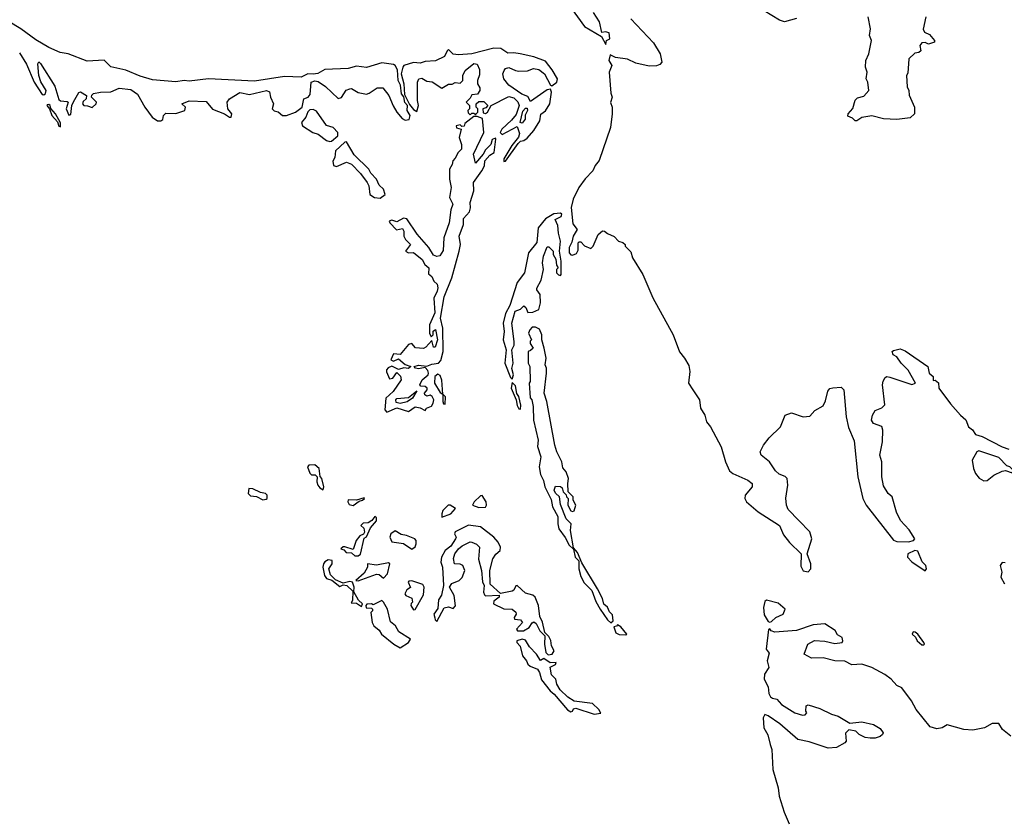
# Model space of a CAD drawing. Extents: x 2029662 to 2246637, y 225654 to 401419.
# Tile 272 of 349: x 2192421 to 2198308, y 256008 to 260789. Entities that reach past the tile are written whole.
import ezdxf

# ---------------------------------------------------------------- set-up
doc = ezdxf.new("R2010")
doc.units = 0

msp = doc.modelspace()

# ---------------------------------------------------------------- linework, layer by layer
at = {"layer": '0CON20XD'}
for points in [[(2195713.4, 260863.4), (2195798, 260748), (2195898.3, 260688.3), (2195925, 260640)], [(2197065, 260796.7), (2196993, 260777), (2196962.5, 260785), (2196871.4, 260841.4)], [(2193265, 260183.8), (2193277, 260193), (2193280, 260215), (2193295, 260230), (2193355, 260227.5), (2193407.5, 260245), (2193412.5, 260265), (2193390, 260285), (2193435, 260303.3), (2193535, 260298.8), (2193574.3, 260254.3), (2193645, 260226.7), (2193675, 260206.2), (2193685, 260206.7), (2193689.2, 260225), (2193665.8, 260255), (2193660.8, 260295), (2193674.5, 260315.6), (2193737.3, 260352.7), (2193795, 260342.5), (2193895.9, 260365.9), (2193915, 260357.5), (2193920, 260325), (2193938.8, 260285), (2193930, 260255), (2193943.1, 260243.1), (2193967, 260237), (2193992.5, 260215), (2194015, 260216.7), (2194070, 260235), (2194110, 260265), (2194120, 260315), (2194145, 260326.2), (2194157.6, 260342.4), (2194164.2, 260415), (2194185, 260423.1), (2194205, 260420), (2194249.8, 260389.8), (2194325, 260317.5), (2194345, 260323.3), (2194372.9, 260367.1), (2194395, 260376.2), (2194405, 260376.7), (2194445, 260354), (2194495, 260344), (2194511.2, 260348.8), (2194557.8, 260382.2), (2194591.9, 260381.9), (2194627.5, 260335), (2194652.8, 260272.8), (2194675, 260236.7), (2194707.5, 260197.5), (2194725, 260188.8), (2194748.8, 260191.2), (2194755.7, 260215), (2194736.7, 260245), (2194740, 260275), (2194723.9, 260293.9), (2194716.7, 260326.7), (2194704.5, 260345), (2194697.9, 260397.9), (2194682.7, 260425), (2194678.8, 260488.8), (2194665, 260514), (2194655, 260520.6), (2194585, 260530.3), (2194495, 260503.2), (2194435, 260510.3), (2194385, 260497.8), (2194245, 260490.4), (2194202.6, 260467.4), (2194175, 260462.3), (2194144.2, 260465.8), (2194104.1, 260445.9), (2194005, 260449.5), (2193825, 260420.4), (2193550, 260435), (2193435, 260420.4), (2193404.2, 260425.8), (2193355, 260416.8), (2193215, 260429.3), (2193140.9, 260450.9), (2193055, 260486.6), (2192966.6, 260506.6), (2192925, 260546), (2192825, 260540.4), (2192710, 260585), (2192662.6, 260592.6), (2192595, 260622.7), (2192517.9, 260667.9), (2192428.5, 260735), (2192351, 260781)], [(2196075, 260793.8), (2196209.8, 260649.8), (2196250, 260585), (2196259.4, 260535), (2196248.8, 260521.2), (2196227.2, 260512.8), (2196185, 260510), (2196105, 260528.8), (2196055, 260552.5), (2195983, 260563), (2195951.7, 260578.3), (2195943.8, 260545), (2195962, 260515), (2195944.7, 260475), (2195955, 260350), (2195963.3, 260325), (2195953.8, 260293.8), (2195962.5, 260265), (2195963.3, 260225), (2195953.3, 260145), (2195885, 259947.5), (2195862.3, 259917.7), (2195847.5, 259885), (2195801.8, 259838.2), (2195762.9, 259785), (2195730, 259715), (2195718.8, 259665), (2195728.8, 259568.8), (2195753.3, 259535), (2195730, 259495), (2195721.7, 259458.3), (2195705, 259427.5), (2195706.2, 259395), (2195715, 259382.5), (2195725, 259380), (2195749.3, 259390.7), (2195759.3, 259410.7), (2195760, 259455), (2195765, 259460), (2195775, 259460), (2195797, 259437), (2195835, 259420), (2195850, 259435), (2195879.4, 259505), (2195905, 259526), (2195917.5, 259525), (2195935, 259510), (2195975, 259492.5), (2196000, 259465), (2196027, 259457), (2196040, 259445), (2196040, 259435), (2196075, 259400), (2196083.9, 259363.9), (2196146.1, 259266.1), (2196205.5, 259125.6), (2196328, 258905), (2196365, 258802.5), (2196395.8, 258765.8), (2196421.7, 258721.7), (2196426.7, 258685), (2196420, 258615), (2196445.7, 258575), (2196485.4, 258515.4), (2196490.4, 258465), (2196516.2, 258425), (2196528, 258385), (2196550, 258355), (2196614.2, 258235), (2196640, 258145), (2196665, 258091.9), (2196685, 258075.5), (2196775, 258036), (2196800, 258015), (2196800, 257995), (2196757.5, 257945), (2196756.7, 257925), (2196766.7, 257905), (2196836.6, 257846.6), (2196963.9, 257765), (2196987.9, 257707.9), (2197023.1, 257663.1), (2197093.3, 257595), (2197091.2, 257521.2), (2197105, 257493.3), (2197135, 257486.7), (2197151.2, 257505), (2197150, 257535), (2197128.1, 257595), (2197156.7, 257685), (2197145.5, 257725.6), (2197079.2, 257795), (2197015, 257860), (2197004.5, 257885), (2197001.7, 257928.3), (2197013.8, 258005), (2197010, 258045), (2196998.3, 258058.3), (2196961.7, 258071.7), (2196940.4, 258090.5), (2196904.2, 258144.2), (2196853.3, 258185), (2196848.8, 258205), (2196868.6, 258245), (2196901.7, 258288.3), (2196970, 258355), (2196997.5, 258425), (2197035, 258437.5), (2197105, 258413.3), (2197145, 258417.5), (2197175, 258452.5), (2197225, 258480), (2197239.3, 258510.7), (2197252, 258568), (2197265, 258583.3), (2197281.7, 258588.3), (2197331.7, 258591.7), (2197347.5, 258575), (2197362, 258415), (2197375, 258350), (2197410.7, 258270.7), (2197430.8, 258055), (2197462.5, 257925), (2197481.4, 257885), (2197645, 257677.5), (2197665, 257669.2), (2197735, 257667.1), (2197763.8, 257675), (2197772, 257685), (2197738.8, 257738.8), (2197686.2, 257795), (2197662.9, 257845), (2197637.1, 257935), (2197613.8, 257955), (2197585, 258002.5), (2197574.3, 258055), (2197575.7, 258145), (2197563.8, 258185), (2197578.6, 258265), (2197582, 258335), (2197575, 258356.7), (2197525, 258373.3), (2197514, 258395), (2197518.8, 258425), (2197535, 258452.5), (2197575, 258467.5), (2197592.5, 258485), (2197579.2, 258605), (2197582.7, 258627.3), (2197595, 258650), (2197605, 258656), (2197622.3, 258652.3), (2197755, 258607.5), (2197777.5, 258615), (2197733, 258693), (2197691.2, 258735), (2197665, 258772.5), (2197643.3, 258785), (2197637.5, 258805), (2197645, 258810)], [(2195925, 260640), (2195930, 260665), (2195950, 260675), (2195945, 260710), (2195923.6, 260716.4), (2195901.7, 260711.7), (2195887, 260777), (2195851.3, 260831.3)], [(2197837.5, 260805), (2197823, 260733), (2197830, 260715), (2197859.3, 260699.3), (2197890, 260665), (2197890, 260655), (2197855, 260643.3), (2197835, 260652.5), (2197815, 260650), (2197802.5, 260635), (2197807.5, 260602.5), (2197797, 260593), (2197771.7, 260588.3), (2197737.5, 260555), (2197731.7, 260468.3), (2197723.3, 260455), (2197727, 260387), (2197736.7, 260365), (2197738.3, 260338.3), (2197770, 260265), (2197770, 260225), (2197745, 260202.5), (2197665, 260191.2), (2197585, 260196), (2197516.1, 260213.9), (2197455, 260203.3), (2197425, 260183.8), (2197415, 260183.8), (2197400.7, 260200.7), (2197371.2, 260211.2), (2197373.3, 260225), (2197401.7, 260258.3), (2197415, 260306.7), (2197429.3, 260320.7), (2197468.3, 260331.7), (2197497.5, 260365), (2197492.5, 260415), (2197482.5, 260435), (2197487.5, 260475), (2197477.5, 260505), (2197480, 260545), (2197497.5, 260585), (2197512.5, 260665), (2197502.5, 260695), (2197507.5, 260735), (2197493.3, 260805)], [(2195315, 259940), (2195325, 259943.3), (2195400.7, 260049.3), (2195415, 260062.5), (2195435, 260066.7), (2195455, 260080), (2195495, 260126.7), (2195530, 260185), (2195536.4, 260223.6), (2195565, 260243.8), (2195589.4, 260285), (2195599.4, 260355), (2195595, 260372.5), (2195575, 260370), (2195475, 260300), (2195459.2, 260329.2), (2195423.9, 260343.9), (2195345, 260397.5), (2195316.1, 260436.1), (2195310, 260465), (2195316.7, 260485), (2195325, 260496.7), (2195345, 260503.8), (2195384.5, 260484.5), (2195405, 260481.9), (2195456.1, 260483.9), (2195493.6, 260496.4), (2195525, 260492), (2195558.8, 260465), (2195595, 260397.5), (2195603.3, 260393.3), (2195631.4, 260415), (2195635.7, 260434.3), (2195605, 260489.2), (2195565, 260540.5), (2195495, 260566.4), (2195412.5, 260585), (2195375, 260591.1), (2195338.8, 260588.8), (2195296.6, 260616.6), (2195255, 260618.2), (2195125, 260584.4), (2195045, 260578.7), (2195013.1, 260583.1), (2194985, 260610), (2194976.4, 260603.6), (2194961.1, 260568.9), (2194906.9, 260543.1), (2194845, 260538.5), (2194815, 260529.6), (2194775, 260532.7), (2194717.5, 260515), (2194710.8, 260505), (2194701.4, 260465), (2194716.7, 260405), (2194721.7, 260341.7), (2194752.3, 260282.3), (2194775, 260251.2), (2194795, 260240), (2194805.8, 260275), (2194800, 260305), (2194799.2, 260415), (2194807.5, 260435), (2194825, 260440), (2194855, 260421.2), (2194887.7, 260417.7), (2194945, 260380), (2194985, 260402.5), (2195006.4, 260403.6), (2195025, 260412.5), (2195055, 260410), (2195070, 260425), (2195070, 260455), (2195083.3, 260485), (2195135, 260527.5), (2195155, 260522.5), (2195170.7, 260490.7), (2195170.7, 260459.3), (2195157.5, 260425), (2195157.5, 260405), (2195171.7, 260381.7), (2195172.5, 260365), (2195157, 260343), (2195125, 260340), (2195115, 260320), (2195090, 260295), (2195110, 260275), (2195110, 260255), (2195100, 260245), (2195101.7, 260231.7), (2195115, 260220), (2195125, 260230), (2195135, 260230), (2195145, 260220), (2195151.7, 260228.3), (2195160, 260235), (2195160, 260255), (2195150, 260265), (2195150, 260285), (2195165, 260300), (2195195, 260300), (2195220, 260275), (2195208.3, 260261.7), (2195190, 260255), (2195191.7, 260231.7), (2195205, 260227.5), (2195217.5, 260235), (2195240, 260275), (2195345, 260330), (2195375, 260321.2), (2195398.3, 260298.3), (2195407.5, 260275), (2195388.3, 260221.7), (2195361.7, 260188.3), (2195303.8, 260135), (2195293.3, 260115), (2195305, 260102.5), (2195395, 260150), (2195408.3, 260108.3), (2195403.6, 260086.4), (2195363.9, 260036.1), (2195315, 259957.5), (2195315, 259940)], [(2192419.8, 260589.8), (2192462.1, 260522.1), (2192508, 260415), (2192555, 260342.5), (2192565, 260340), (2192575, 260347.5), (2192580, 260365), (2192547.3, 260417.3), (2192535.6, 260455), (2192530, 260525), (2192535, 260536.7), (2192545, 260527.5), (2192631.9, 260391.9), (2192655, 260312.5), (2192665, 260303.3), (2192705, 260300), (2192710, 260295), (2192698.8, 260255), (2192715, 260217.5), (2192727.3, 260222.7), (2192732.5, 260275), (2192741.7, 260298.3), (2192775, 260352.5), (2192785, 260357.5), (2192820, 260335), (2192817.5, 260315), (2192800.8, 260299.2), (2192796.7, 260285), (2192805, 260276.7), (2192827, 260273), (2192855, 260264), (2192877.5, 260285), (2192880, 260295), (2192850, 260325), (2192851.7, 260338.3), (2192862.5, 260347.5), (2192904.1, 260355.9), (2192965, 260357.5), (2193015, 260380), (2193085, 260370.8), (2193125, 260343.3), (2193170, 260265), (2193213.8, 260205), (2193245, 260183.8), (2193265, 260183.8)], [(2192665, 260147.5), (2192665, 260172.5), (2192635, 260226.7), (2192607, 260257), (2192602.5, 260275), (2192595, 260282.5), (2192585, 260280), (2192582.5, 260275), (2192600, 260255), (2192613.3, 260215), (2192647.5, 260177.5), (2192655, 260152.5), (2192665, 260147.5)], [(2194275, 260060), (2194285, 260063.3), (2194323.8, 260095), (2194322.5, 260115), (2194295, 260144), (2194255, 260156.2), (2194195, 260241.2), (2194175, 260252.5), (2194155, 260250), (2194143, 260237), (2194132.5, 260205), (2194106.2, 260175), (2194112, 260155), (2194173.8, 260115), (2194204.5, 260104.5), (2194255, 260066.7), (2194275, 260060)], [(2195425, 260170), (2195412.5, 260175), (2195428.3, 260241.7), (2195445, 260260), (2195455, 260260), (2195457.5, 260245), (2195443, 260217), (2195442.5, 260195), (2195425, 260170)], [(2194615, 258442.5), (2194675, 258467.5), (2194745, 258446.7), (2194785, 258473.3), (2194815, 258467.5), (2194845, 258452.5), (2194853.8, 258466.2), (2194882, 258478), (2194893.8, 258495), (2194896.2, 258515), (2194885.9, 258535.9), (2194875, 258543.3), (2194855, 258537.5), (2194843.3, 258545), (2194841.2, 258555), (2194857.5, 258575), (2194857.5, 258585), (2194845.9, 258595.9), (2194818.3, 258598.3), (2194812.5, 258605), (2194828, 258635), (2194862, 258665), (2194865.8, 258675), (2194861.4, 258691.4), (2194845, 258710), (2194805, 258701.4), (2194787.5, 258705), (2194780, 258715), (2194805, 258723.8), (2194855, 258716.7), (2194885, 258730), (2194925, 258734.3), (2194939.1, 258750.9), (2194952.9, 258805), (2194951.5, 258945), (2194937.1, 259005), (2194959.2, 259130.8), (2195004.4, 259245), (2195047.5, 259405), (2195056.2, 259445), (2195048.8, 259495), (2195073.3, 259563.3), (2195075, 259600), (2195109.6, 259640.5), (2195115.9, 259664.1), (2195114.4, 259695), (2195136.2, 259766.2), (2195133.8, 259815), (2195184, 259885), (2195198.8, 259915), (2195202.5, 259945), (2195230.7, 259979.3), (2195256.7, 259995), (2195267.5, 260075), (2195265, 260080), (2195245, 260072.5), (2195238.3, 260041.7), (2195205, 260010), (2195192.5, 259985), (2195145, 259930), (2195133.3, 259985), (2195195.8, 260115), (2195188.3, 260198.3), (2195155, 260210), (2195135, 260210), (2195081.7, 260168.3), (2195078.3, 260151.7), (2195065, 260150), (2195055, 260160), (2195030, 260155), (2195031.7, 260141.7), (2195060, 260135), (2195047.5, 260085), (2195061.7, 260041.7), (2195062.5, 260015), (2195042.5, 259995), (2195025, 259960), (2195010, 259945), (2195007, 259923), (2194990, 259895), (2194990, 259835), (2195001.2, 259785), (2194990.8, 259725), (2195010, 259685), (2194999.1, 259650.9), (2194988.6, 259575), (2194956.7, 259485), (2194951.7, 259408.3), (2194933.3, 259376.7), (2194915, 259373.3), (2194895, 259380), (2194867.6, 259427.6), (2194797, 259507), (2194735, 259598), (2194715, 259602.5), (2194675, 259580), (2194645, 259590), (2194630, 259585), (2194633.6, 259573.6), (2194673, 259533), (2194710, 259540), (2194717.5, 259525), (2194717.5, 259495), (2194727.5, 259475), (2194756.7, 259445), (2194727.5, 259405), (2194745, 259394), (2194775, 259397.5), (2194826.7, 259355), (2194843.3, 259325), (2194867.5, 259305), (2194865, 259270), (2194885, 259252.5), (2194896.7, 259225), (2194917.5, 259207.5), (2194921.2, 259185), (2194917.5, 259165), (2194896.1, 259123.9), (2194903.8, 259035), (2194870, 258965), (2194870, 258915), (2194881.7, 258891.7), (2194892.5, 258905), (2194893, 258927), (2194907, 258937), (2194918.8, 258875), (2194905, 258830), (2194895, 258830), (2194885, 258870), (2194849.3, 258830.7), (2194835, 258823.3), (2194786.4, 258826.4), (2194765, 258852.5), (2194745, 258846.7), (2194695, 258787.5), (2194655, 258790), (2194640, 258755), (2194655, 258747.5), (2194685, 258760), (2194725, 258726.7), (2194760, 258715), (2194745, 258703.3), (2194717, 258707), (2194685, 258697.5), (2194646.1, 258716.1), (2194623, 258707), (2194614.1, 258695.9), (2194613.9, 258683.9), (2194631.2, 258641.2), (2194652.5, 258645), (2194675, 258680), (2194697, 258657), (2194702.5, 258635), (2194653.8, 258565), (2194610, 258525), (2194603.8, 258455), (2194615, 258442.5)], [(2194575, 259722.5), (2194605.7, 259744.3), (2194596, 259775), (2194570.3, 259800.3), (2194554.4, 259835), (2194520.9, 259870.9), (2194507.8, 259895), (2194421.5, 259981.5), (2194375, 260057.5), (2194365, 260056.7), (2194308, 260005), (2194304, 259965), (2194293, 259943), (2194296.4, 259916.4), (2194315, 259910.8), (2194375, 259937.1), (2194405, 259925.7), (2194458.8, 259868.8), (2194499.2, 259815), (2194508, 259795), (2194515, 259743.3), (2194542.5, 259725), (2194575, 259722.5)], [(2195365, 258640), (2195372.5, 258665), (2195363, 258703), (2195372, 258735), (2195362.5, 258815), (2195376.4, 258843.6), (2195376.7, 258865), (2195363.3, 258975), (2195383.3, 259045), (2195415, 259057.5), (2195435, 259077.5), (2195447, 259067), (2195458.3, 259038.3), (2195489.3, 259040.7), (2195523.6, 259056.4), (2195533.8, 259095), (2195532.5, 259145), (2195513, 259173), (2195513, 259183), (2195539.3, 259230.7), (2195552.5, 259295), (2195547.5, 259335), (2195553.3, 259375), (2195575, 259430), (2195585, 259430), (2195610, 259405), (2195610, 259385), (2195627, 259357), (2195630.7, 259320.7), (2195640, 259305), (2195630, 259295), (2195630, 259275), (2195643, 259263), (2195655, 259260), (2195657.5, 259265), (2195658.8, 259345), (2195648, 259405), (2195653.8, 259465), (2195641.7, 259511.7), (2195638.3, 259558.3), (2195622.5, 259595), (2195658.3, 259611.7), (2195662.5, 259625), (2195655, 259632.5), (2195615, 259628.6), (2195565, 259597.8), (2195521.1, 259545), (2195513, 259457), (2195462.8, 259395), (2195438.9, 259275), (2195395, 259218), (2195350.5, 259079.5), (2195325, 259032.5), (2195312, 258975), (2195318, 258925), (2195311.4, 258875), (2195328.8, 258815), (2195322, 258735), (2195355, 258650), (2195365, 258640)], [(2195955, 257182.5), (2195970, 257195), (2195965, 257230), (2195947.5, 257247.5), (2195935, 257276.7), (2195913.9, 257293.9), (2195905, 257327.5), (2195875.7, 257385.7), (2195781.7, 257541.7), (2195755, 257602.5), (2195731.7, 257631.7), (2195714, 257735), (2195717.5, 257775), (2195687.5, 257805), (2195655, 257890), (2195647.5, 257935), (2195625, 257957.5), (2195616.7, 257975), (2195625, 258000), (2195655, 257997.5), (2195665, 257990), (2195670, 257965), (2195688.3, 257948.3), (2195690, 257935), (2195700, 257925), (2195697.5, 257885), (2195715, 257852.5), (2195725, 257847.5), (2195735, 257852.5), (2195746.2, 257885), (2195730, 257915), (2195730, 257935), (2195700, 257965), (2195697.5, 258015), (2195702.5, 258045), (2195687.5, 258085), (2195668.3, 258108.3), (2195662.5, 258145), (2195632.5, 258205), (2195620, 258245), (2195573.3, 258505), (2195556.7, 258555), (2195570, 258675), (2195570, 258705), (2195562.5, 258725), (2195568.8, 258765), (2195556.7, 258825), (2195542.5, 258875), (2195542.5, 258905), (2195529.3, 258939.3), (2195505, 258950), (2195485, 258950), (2195470, 258935), (2195462.5, 258915), (2195480, 258875), (2195473, 258867), (2195473, 258853), (2195490, 258825), (2195475, 258810), (2195460, 258805), (2195460, 258735), (2195470, 258715), (2195472.5, 258625), (2195467.5, 258615), (2195473, 258527), (2195482.5, 258515), (2195491.2, 258475), (2195492, 258395), (2195520, 258275), (2195516, 258236), (2195537.5, 258175), (2195526.7, 258115), (2195535, 258070), (2195553, 258033), (2195561.4, 257995), (2195599.2, 257919.2), (2195606.9, 257875), (2195638, 257818), (2195637.9, 257775), (2195645, 257744.3), (2195683, 257693.1), (2195705, 257646.2), (2195732.5, 257622.5), (2195742.5, 257575), (2195763, 257553), (2195763.6, 257505), (2195775, 257460), (2195795, 257420.8), (2195841.4, 257375), (2195865, 257310), (2195891.4, 257265), (2195935, 257200), (2195955, 257182.5)], [(2197645, 258810), (2197685, 258820), (2197715, 258808.8), (2197851.2, 258715), (2197857.5, 258675), (2197882.5, 258655), (2197881.7, 258631.7), (2197895, 258632.5), (2197915, 258617.5), (2197916.7, 258585), (2197985, 258491.2), (2198045, 258423.3), (2198076.9, 258396.9), (2198094, 258355), (2198117, 258337), (2198135, 258308.8), (2198175, 258297.5), (2198294.1, 258234.1), (2198335, 258221.2)], [(2194965, 258490), (2194965.7, 258534.3), (2194950, 258550), (2194945, 258632.5), (2194935, 258661.2), (2194921.4, 258668.6), (2194903.3, 258655), (2194900, 258615), (2194935, 258560), (2194950, 258550), (2194950, 258505), (2194955, 258492.5), (2194965, 258490)], [(2195415, 258460), (2195416.4, 258483.6), (2195405.8, 258535.8), (2195393, 258553), (2195385, 258600), (2195365, 258620), (2195360, 258585), (2195390, 258515), (2195395, 258482.5), (2195405, 258462.5), (2195415, 258460)], [(2194695, 258493.8), (2194670.8, 258500.8), (2194668.8, 258515), (2194675, 258523.3), (2194745, 258530), (2194795, 258570), (2194770, 258525), (2194736.8, 258503.2), (2194695, 258493.8)], [(2198185, 258031.2), (2198205, 258033.3), (2198244.5, 258065.5), (2198295, 258090), (2198315, 258093.3), (2198355, 258080), (2198360, 258095), (2198340, 258115), (2198321.7, 258121.7), (2198275, 258170), (2198155, 258210), (2198143.3, 258205), (2198116.2, 258155), (2198124, 258105), (2198136, 258075), (2198157.1, 258047.1), (2198185, 258031.2)], [(2194235, 257977.5), (2194238.8, 257995), (2194226.7, 258045), (2194216.7, 258056.7), (2194211.2, 258105), (2194185, 258127.5), (2194150, 258125), (2194142.5, 258115), (2194155, 258077.5), (2194165, 258066.7), (2194186.4, 258066.4), (2194200, 258055), (2194197.5, 258025), (2194203.8, 258005), (2194215, 257988.8), (2194235, 257977.5)], [(2193875, 257918.8), (2193895, 257922.5), (2193900, 257925), (2193900, 257945), (2193890, 257955), (2193860.8, 257960.8), (2193815, 257983.8), (2193790, 257985), (2193787.5, 257955), (2193801.7, 257941.7), (2193837, 257937), (2193875, 257918.8)], [(2194415, 257884.2), (2194450.8, 257909.2), (2194470, 257915), (2194482.5, 257925), (2194480, 257930), (2194435, 257916.2), (2194385, 257917.5), (2194382.5, 257905), (2194390.7, 257890.7), (2194415, 257884.2)], [(2195165, 257871.4), (2195205, 257874.3), (2195211.4, 257885), (2195209.6, 257905), (2195185, 257943.8), (2195175, 257941.2), (2195138.8, 257905), (2195127.5, 257885), (2195165, 257871.4)], [(2194945, 257813.3), (2194998, 257835), (2195026.7, 257866.7), (2194995, 257886.2), (2194982.5, 257885), (2194951.2, 257855), (2194943.8, 257835), (2194945, 257813.3)], [(2194445, 257582.5), (2194458, 257592), (2194481.2, 257688.8), (2194495, 257697.5), (2194518.8, 257751.2), (2194555, 257792.5), (2194555, 257810), (2194545, 257817.5), (2194526.4, 257793.6), (2194505, 257780), (2194475, 257777.5), (2194460, 257765), (2194478.3, 257748.3), (2194482.5, 257725), (2194476.7, 257713.3), (2194455, 257702.5), (2194433.3, 257675), (2194415, 257620), (2194365, 257637.5), (2194355, 257637.5), (2194340, 257625), (2194358.3, 257618.3), (2194373, 257603), (2194405, 257600), (2194425, 257583.3), (2194445, 257582.5)], [(2194765, 257622.5), (2194785, 257637.5), (2194791.2, 257655), (2194791.2, 257675), (2194784.1, 257684.1), (2194732.5, 257705), (2194700.6, 257710.6), (2194665, 257732.5), (2194640, 257715), (2194634.2, 257695), (2194645, 257666.7), (2194715, 257656.2), (2194765, 257622.5)], [(2195581.2, 256991.2), (2195605, 256994.4), (2195615.5, 257015), (2195600, 257045), (2195596.1, 257076.1), (2195585, 257100), (2195560, 257125), (2195546.4, 257186.4), (2195530.7, 257220.7), (2195522.5, 257285), (2195502.5, 257335), (2195488, 257348), (2195445, 257360), (2195395, 257406), (2195386.7, 257403.3), (2195375, 257377.5), (2195365, 257371.2), (2195295, 257357.5), (2195233.3, 257413.3), (2195231.9, 257495), (2195250, 257565), (2195267.8, 257592.2), (2195293.8, 257615), (2195295.4, 257635), (2195281.9, 257665), (2195255, 257694.2), (2195175, 257756.7), (2195105, 257765.6), (2195023.9, 257726.1), (2195020, 257715), (2195031.2, 257695), (2195026, 257685), (2194998.5, 257641.5), (2194965, 257614), (2194942, 257575), (2194938, 257545), (2194948.8, 257515), (2194953.9, 257406.1), (2194942.3, 257347.7), (2194925, 257320), (2194921.7, 257268.3), (2194896.7, 257235), (2194902.7, 257212.7), (2194905, 257200), (2194915, 257190), (2194958.8, 257271.2), (2194985, 257277.5), (2195011.7, 257268.3), (2195027, 257283), (2195017.5, 257345), (2194990, 257395), (2195005, 257416.7), (2195047.5, 257435), (2195066.4, 257453.6), (2195082.5, 257495), (2195070, 257525), (2195055, 257532.5), (2195020, 257535), (2195013.6, 257566.4), (2195023.3, 257595), (2195043.8, 257625), (2195066.4, 257643.6), (2195115, 257666.2), (2195125, 257663.8), (2195152.5, 257652.5), (2195170, 257635), (2195163, 257563), (2195182, 257495), (2195187, 257427), (2195197.5, 257405), (2195194, 257365), (2195199.3, 257349.3), (2195205, 257343.8), (2195288.3, 257348.3), (2195287.5, 257335), (2195255, 257312.5), (2195253.3, 257295), (2195315, 257266), (2195365, 257263.3), (2195386.4, 257246.4), (2195390, 257235), (2195377.5, 257215), (2195380, 257205), (2195415, 257200), (2195426.7, 257185), (2195391.2, 257145), (2195396.7, 257135), (2195433.3, 257135), (2195465.9, 257154.1), (2195485, 257182.5), (2195495, 257187.5), (2195509.3, 257179.3), (2195530, 257135), (2195560, 257105), (2195558.8, 257055), (2195566.7, 257005), (2195581.2, 256991.2)], [(2197835, 257493.8), (2197843.3, 257505), (2197838.8, 257525), (2197816.4, 257546.4), (2197790, 257610), (2197772.5, 257615), (2197730, 257595), (2197728.8, 257575), (2197755, 257546.7), (2197835, 257493.8)], [(2194465, 257280), (2194470, 257295), (2194447, 257317), (2194418.3, 257368.3), (2194420, 257395), (2194410, 257425), (2194395, 257430), (2194355, 257420), (2194309.3, 257439.3), (2194279.3, 257469.3), (2194270, 257505), (2194290, 257535), (2194290, 257555), (2194265, 257560), (2194245, 257546.7), (2194236.7, 257535), (2194234.2, 257515), (2194244, 257465), (2194255, 257447.5), (2194286.7, 257436.7), (2194335, 257400), (2194355, 257410), (2194376.4, 257406.4), (2194411.7, 257371.7), (2194410, 257315), (2194401.7, 257301.7), (2194435, 257300), (2194465, 257280)], [(2198311.7, 257541.7), (2198295, 257542.5), (2198282, 257525), (2198292, 257485), (2198287.5, 257455), (2198308.8, 257415)], [(2194445, 257433.8), (2194555, 257474.3), (2194570.4, 257470.5), (2194595, 257450), (2194620, 257475), (2194633.3, 257535), (2194625, 257541.2), (2194555, 257526.7), (2194500, 257535), (2194500, 257515), (2194481.3, 257478.7), (2194430, 257435), (2194445, 257433.8)], [(2194775, 257260), (2194785, 257262.5), (2194835, 257350), (2194840, 257395), (2194831.2, 257411.2), (2194765, 257432.5), (2194748.3, 257431.7), (2194742.5, 257425), (2194757, 257393), (2194735, 257380), (2194723.3, 257355), (2194730, 257345), (2194765, 257330), (2194770, 257305), (2194761.7, 257298.3), (2194760, 257285), (2194775, 257260)], [(2194695, 257033.8), (2194745.8, 257064.2), (2194756.7, 257085), (2194688.3, 257128.3), (2194668, 257165), (2194637.8, 257187.8), (2194620.8, 257265), (2194595, 257306.7), (2194585, 257315.8), (2194535, 257290), (2194524.1, 257295.9), (2194497, 257293), (2194490, 257285), (2194491.7, 257271.7), (2194525, 257270), (2194530, 257265), (2194530, 257255), (2194520, 257245), (2194527.5, 257185), (2194537.5, 257165), (2194569.3, 257139.3), (2194583.6, 257113.6), (2194656.7, 257055), (2194695, 257033.8)], [(2196905, 257186), (2196915, 257190.8), (2196941.2, 257215), (2196985.5, 257234.5), (2196997.1, 257265), (2196955, 257300.6), (2196885, 257318), (2196875, 257310), (2196867.7, 257275), (2196870.9, 257230.9), (2196895, 257190), (2196905, 257186)], [(2196045, 257110), (2196050, 257115), (2196015, 257157.5), (2195995, 257170), (2195988.3, 257161.7), (2195972.5, 257157.5), (2195985, 257122.5), (2196005, 257112.5), (2196045, 257110)], [(2198346.7, 256505), (2198295.7, 256545), (2198275, 256580), (2198235, 256580.8), (2198190, 256555), (2198118.7, 256541.3), (2198065, 256544.3), (2197965, 256572.5), (2197935.5, 256554.5), (2197905, 256548.8), (2197865, 256561.2), (2197781.2, 256665), (2197753.3, 256715), (2197695, 256793.8), (2197665, 256808), (2197631.2, 256845), (2197593.2, 256873.2), (2197515, 256915.8), (2197455, 256935.8), (2197395, 256931.2), (2197355, 256953.8), (2197295, 256955.8), (2197225, 256972.9), (2197155, 256972), (2197110, 256995), (2197132.5, 257055), (2197173.6, 257076.4), (2197235, 257073.3), (2197295, 257058.8), (2197337.5, 257065), (2197342.5, 257075), (2197337.5, 257095), (2197310.7, 257110.7), (2197296.1, 257136.1), (2197235, 257176), (2197165, 257171.2), (2197065, 257136), (2196935, 257127.1), (2196914.2, 257134.2), (2196905, 257146.7), (2196897, 257143), (2196884.6, 257025), (2196901.2, 257001.2), (2196888.9, 256955), (2196899, 256915), (2196874.7, 256875.3), (2196871.3, 256845), (2196895, 256800), (2196900.3, 256760.3), (2196910.3, 256740.3), (2196921.4, 256731.4), (2196947.5, 256725), (2196975, 256693.8), (2197055, 256643.8), (2197100.7, 256630.7), (2197117, 256633), (2197127.5, 256645), (2197120, 256655), (2197123, 256687), (2197135, 256692.5), (2197205, 256670), (2197275, 256635.8), (2197315, 256623.3), (2197383, 256583), (2197455, 256590), (2197525, 256573.8), (2197565, 256550), (2197582.5, 256525), (2197580, 256515), (2197565, 256503.3), (2197535, 256493.3), (2197505, 256493.3), (2197475, 256497.5), (2197440, 256515), (2197420, 256535), (2197378.3, 256541.7), (2197358.3, 256521.7), (2197362.5, 256475), (2197353.3, 256465), (2197305, 256436.9), (2197255, 256432.5), (2197140.7, 256470.7), (2197073.8, 256483.8), (2196965, 256577.5), (2196895, 256626), (2196875, 256633.3), (2196865.7, 256614.3), (2196870, 256555), (2196892.9, 256512.9), (2196906.7, 256455), (2196917.8, 256425), (2196923.2, 256305), (2196956, 256195), (2196961.8, 256145), (2196991.1, 256051.1), (2197020.5, 255980.5)], [(2195855, 256636.7), (2195895, 256642.5), (2195883.8, 256665), (2195845, 256700), (2195735, 256713.3), (2195697, 256737), (2195651.7, 256781.7), (2195632.5, 256815), (2195626, 256845), (2195601.2, 256871.2), (2195593, 256917), (2195625, 256933.3), (2195627.5, 256945), (2195593, 256943), (2195555, 256970), (2195535, 256957.5), (2195510, 256995), (2195468.7, 257038.7), (2195445, 257078), (2195425, 257085.6), (2195392.5, 257075), (2195392.5, 257065), (2195412.3, 257042.3), (2195426, 256985), (2195450, 256955), (2195458, 256935), (2195472.8, 256922.8), (2195516.2, 256906.2), (2195528.8, 256885), (2195541.2, 256841.2), (2195592, 256775), (2195615.7, 256755.7), (2195695, 256661.2), (2195715, 256650), (2195726, 256654), (2195731.7, 256668.3), (2195745, 256672.5), (2195855, 256636.7)], [(2197825, 257050), (2197830, 257055), (2197826.7, 257065), (2197790, 257115), (2197775, 257127.5), (2197761.7, 257128.3), (2197757.5, 257115), (2197776.7, 257096.7), (2197787.5, 257075), (2197815, 257050), (2197825, 257050)]]:
    msp.add_lwpolyline(points, dxfattribs=at)

doc.saveas('drawing.dxf')
